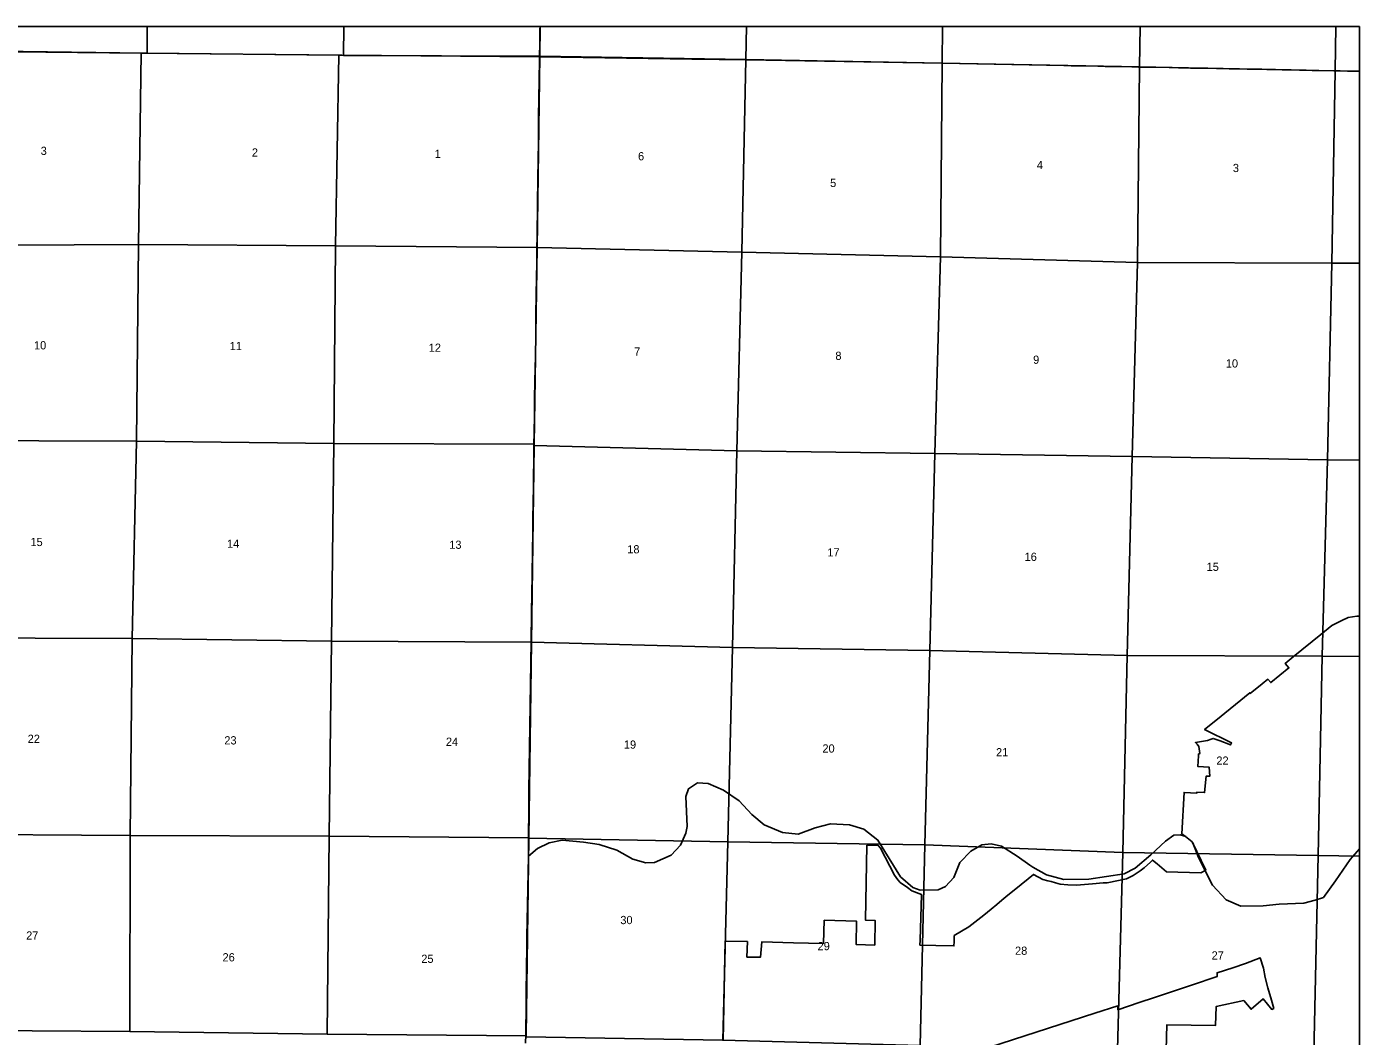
# Model space of a CAD drawing. Extents: x 2.1 to 73.9, y 4 to 26.
# Drawn here: x 5.501 to 8.9, y 18.326 to 20.9 of the extents above; entities that cross this region are included whole.
import ezdxf

# ---------------------------------------------------------------- set-up
doc = ezdxf.new("R2010")
doc.units = 0
doc.layers.add('GM_X_Corporation', color=7, linetype='Continuous')
doc.layers.add('GM_X_Section_Text', color=7, linetype='Continuous')

msp = doc.modelspace()

# ---------------------------------------------------------------- linework, layer by layer
at = {"layer": 'GM_X_Corporation'}
for points in [[(8.9, 16.252), (8.9, 20.9), (2.1, 20.9)], [(5.3069, 20.8392), (5.8011, 20.8321), (6.305, 20.8275), (6.8094, 20.823), (6.8095, 20.8317), (6.8099, 20.8494), (6.8102, 20.8702), (6.8105, 20.8929), (6.8106, 20.9), (3.83, 20.9)], [(5.3069, 20.8392), (5.8011, 20.8321), (6.305, 20.8275), (6.8094, 20.823), (6.8093, 20.8137), (6.8084, 20.7655), (6.8076, 20.7162), (6.8074, 20.7067), (6.807, 20.68), (6.8066, 20.6467), (6.8065, 20.6166), (6.8057, 20.5491), (6.8053, 20.5236), (6.805, 20.4932), (6.8046, 20.4677), (6.8041, 20.4304), (6.8039, 20.4152), (6.8036, 20.3984), (6.8033, 20.3794), (6.8031, 20.3617), (6.8029, 20.3396), (6.8028, 20.3372), (6.8024, 20.3039), (6.8018, 20.2548), (6.8012, 20.2218), (6.8002, 20.1606), (6.8001, 20.1373), (6.7997, 20.1115), (6.7987, 20.0621), (6.798, 20.0257), (6.7975, 19.998), (6.7967, 19.9496), (6.7963, 19.9116), (6.7954, 19.8632), (6.7952, 19.8376), (6.7952, 19.8349), (6.7952, 19.8331), (6.7951, 19.8292), (6.7949, 19.8172), (6.7947, 19.8029), (6.7945, 19.7873), (6.7941, 19.7597), (6.7938, 19.7351), (6.793, 19.6789), (6.7927, 19.6531), (6.792, 19.6002), (6.7915, 19.5726), (6.7911, 19.5489), (6.7907, 19.5169), (6.7904, 19.4936), (6.7898, 19.4607), (6.7895, 19.4433), (6.7892, 19.4187), (6.789, 19.3942), (6.7886, 19.3761), (6.7884, 19.364), (6.7882, 19.3457), (6.788, 19.3325), (6.7821, 18.9535), (6.7814, 18.7855), (6.7772, 18.5799), (6.7771, 18.5689), (6.7769, 18.5571), (6.7768, 18.5515), (6.7767, 18.5459), (6.7767, 18.5378), (6.7766, 18.5301), (6.7764, 18.5226), (6.7764, 18.5061), (6.7761, 18.4791), (6.7757, 18.4554), (6.7756, 18.4334), (6.7754, 18.4163), (6.775, 18.3877), (6.7746, 18.3516), (6.7743, 18.3295), (6.774, 18.3087)], [(8.9, 18.07), (8.9, 19.3973), (8.8932, 19.3969), (8.8713, 19.3935), (8.8557, 19.3857), (8.8302, 19.3731), (8.8022, 19.3504), (8.7314, 19.2931), (8.711, 19.2767), (8.7203, 19.2653), (8.6739, 19.2277), (8.6669, 19.2364), (8.6521, 19.2245), (8.622, 19.2001), (8.6205, 19.2019), (8.534, 19.1313), (8.5053, 19.1078), (8.574, 19.0738), (8.5717, 19.0689), (8.5448, 19.0796), (8.5272, 19.0856), (8.5222, 19.0836), (8.5128, 19.0799), (8.5073, 19.0791), (8.482, 19.0749), (8.4857, 19.0715), (8.4862, 19.071), (8.4909, 19.065), (8.4931, 19.0467), (8.4898, 19.0456), (8.4895, 19.0407), (8.4882, 19.0137), (8.5167, 19.0124), (8.5187, 18.989), (8.5094, 18.9894), (8.5052, 18.9475), (8.4859, 18.9485), (8.4857, 18.9463), (8.4531, 18.948), (8.4477, 18.8422), (8.4568, 18.835), (8.4736, 18.8216), (8.5087, 18.7497), (8.4961, 18.7428), (8.4084, 18.7451), (8.3841, 18.7655), (8.3723, 18.7754), (8.3697, 18.7728), (8.3673, 18.7704), (8.3515, 18.7556), (8.3407, 18.7478), (8.323, 18.7359), (8.3064, 18.7273), (8.286, 18.7235), (8.2571, 18.7175), (8.2467, 18.717), (8.2199, 18.7148), (8.179, 18.711), (8.1568, 18.7124), (8.1371, 18.714), (8.1254, 18.7169), (8.1142, 18.7203), (8.1054, 18.7227), (8.0929, 18.7257), (8.0687, 18.7386), (8.0236, 18.7021), (8.0039, 18.686), (7.9886, 18.6734), (7.9755, 18.6624), (7.9614, 18.6505), (7.9421, 18.6345), (7.9038, 18.605), (7.8668, 18.5829), (7.8664, 18.5671), (7.8662, 18.5566), (7.8203, 18.5577), (7.7795, 18.5587), (7.7799, 18.5712), (7.7835, 18.6877), (7.7591, 18.6965), (7.7475, 18.705), (7.7293, 18.7184), (7.7227, 18.7252), (7.7142, 18.7365), (7.6787, 18.8053), (7.6732, 18.8122), (7.6441, 18.8129), (7.641, 18.622), (7.6651, 18.6214), (7.6641, 18.5587), (7.6171, 18.5599), (7.618, 18.6193), (7.5353, 18.6221), (7.5334, 18.5625), (7.457, 18.5643), (7.3762, 18.5665), (7.3726, 18.5274), (7.3383, 18.5282), (7.3394, 18.5675), (7.2826, 18.5689), (7.2817, 18.5291), (7.2776, 18.3155)], [(8.9, 16.252), (8.9, 18.8042), (8.8768, 18.7767), (8.8389, 18.7221), (8.8085, 18.6801), (8.7876, 18.6727), (8.7585, 18.6657), (8.6953, 18.6628), (8.6544, 18.6587), (8.5975, 18.6581), (8.5607, 18.6741), (8.5256, 18.7115), (8.4899, 18.7822), (8.4755, 18.819), (8.4577, 18.835), (8.4428, 18.8396), (8.4272, 18.839), (8.406, 18.8235), (8.3681, 18.789), (8.3287, 18.7549), (8.3, 18.7405), (8.2103, 18.7266), (8.1465, 18.726), (8.1022, 18.738), (8.0672, 18.7574), (8.06, 18.7624), (8.0274, 18.7851), (7.9872, 18.8104), (7.9607, 18.8167), (7.9372, 18.8144), (7.909, 18.7982), (7.8814, 18.7695), (7.866, 18.7309), (7.8447, 18.7079), (7.8257, 18.6993), (7.78, 18.6988), (7.7611, 18.7057), (7.73, 18.7327), (7.6725, 18.8264), (7.6362, 18.8545), (7.5994, 18.8654), (7.5511, 18.8677), (7.512, 18.8573), (7.4689, 18.8412), (7.4293, 18.8452), (7.3821, 18.8653), (7.3505, 18.8917), (7.3183, 18.9262), (7.2786, 18.9537), (7.2396, 18.9704), (7.2126, 18.9721), (7.189, 18.9571), (7.1827, 18.937), (7.1856, 18.8605), (7.1828, 18.8439), (7.169, 18.8134), (7.1449, 18.7875), (7.1029, 18.7691), (7.0805, 18.7679), (7.0477, 18.7777), (7.0063, 18.8006), (6.9615, 18.815), (6.9218, 18.8207), (6.8672, 18.8258), (6.8339, 18.8189), (6.804, 18.8051), (6.7814, 18.7855), (6.7772, 18.5799), (6.7771, 18.5689), (6.7769, 18.5571), (6.7768, 18.5515), (6.7767, 18.5459), (6.7767, 18.5378), (6.7766, 18.5301), (6.7764, 18.5226), (6.7764, 18.5061), (6.7761, 18.4791), (6.7757, 18.4554), (6.7756, 18.4334), (6.7754, 18.4163), (6.775, 18.3877), (6.7746, 18.3516), (6.7743, 18.3295), (6.774, 18.3087)], [(7.2696, 18.0761), (8.2255, 18.3848), (8.2843, 18.404), (8.2839, 18.3939), (8.3383, 18.412), (8.378, 18.4251), (8.4184, 18.4385), (8.4716, 18.4565), (8.537, 18.4781), (8.5372, 18.4879), (8.5772, 18.5008), (8.6099, 18.5119), (8.6473, 18.5258), (8.6557, 18.4996), (8.6597, 18.4758), (8.6668, 18.4497), (8.6757, 18.4184), (8.6818, 18.3967), (8.6768, 18.3946), (8.6544, 18.4216), (8.6238, 18.3948), (8.6054, 18.417), (8.5351, 18.4023), (8.5333, 18.3536), (8.4089, 18.3551), (8.4075, 18.2917)]]:
    msp.add_lwpolyline(points, dxfattribs=at)
for points in [[(5.8091, 20.9), (5.3072, 20.9), (5.3061, 20.8372), (5.7931, 20.8325), (5.8088, 20.8322)], [(6.3105, 20.9), (5.8091, 20.9), (5.8088, 20.8322), (6.2978, 20.827), (6.3097, 20.8269)], [(6.8111, 20.9), (6.3105, 20.9), (6.3097, 20.8269), (6.8102, 20.8247)], [(8.9, 20.7865), (8.9, 20.9), (6.8106, 20.9), (6.8105, 20.8929), (6.8102, 20.8702), (6.8099, 20.8494), (6.8095, 20.8317), (6.8094, 20.823), (7.1974, 20.8175), (7.336, 20.8154), (7.8363, 20.8067), (8.146, 20.8008), (8.1461, 20.8008), (8.1485, 20.8008), (8.151, 20.8008), (8.1569, 20.8007), (8.1653, 20.8004), (8.2333, 20.7992), (8.2517, 20.7988), (8.2691, 20.7985), (8.3197, 20.7974), (8.3368, 20.7969), (8.3376, 20.7969), (8.3552, 20.7966), (8.3726, 20.7964), (8.4148, 20.7955), (8.4391, 20.7951), (8.4479, 20.795), (8.4574, 20.7949), (8.4698, 20.7946), (8.4813, 20.7944), (8.5006, 20.794), (8.514, 20.7938), (8.5355, 20.7935), (8.5531, 20.7932), (8.5677, 20.7929), (8.5848, 20.7925), (8.5947, 20.7923), (8.614, 20.792), (8.6242, 20.7917), (8.6373, 20.7915), (8.6516, 20.7913), (8.6637, 20.791), (8.6861, 20.7904), (8.7028, 20.7901), (8.7262, 20.7896), (8.7474, 20.7891), (8.7647, 20.7887), (8.7793, 20.7884), (8.7967, 20.7882), (8.835, 20.7876), (8.8384, 20.7876), (8.851, 20.7873), (8.8772, 20.7869), (8.8865, 20.7867)], [(7.3371, 20.9), (6.8111, 20.9), (6.8102, 20.8247), (7.3357, 20.816)], [(7.8371, 20.9), (7.3371, 20.9), (7.3357, 20.816), (7.8359, 20.8068)], [(8.3407, 20.9), (7.8371, 20.9), (7.8359, 20.8068), (8.339, 20.7975)], [(8.84, 20.9), (8.3407, 20.9), (8.339, 20.7975), (8.8383, 20.7873)], [(8.9, 20.7859), (8.9, 20.9), (8.84, 20.9), (8.8383, 20.7873)], [(5.3061, 20.8372), (5.7931, 20.8325), (5.7866, 20.3443), (5.2938, 20.3425)], [(5.8088, 20.8322), (6.2978, 20.827), (6.2894, 20.3413), (5.7866, 20.3443), (5.7931, 20.8325)], [(6.2978, 20.827), (6.3097, 20.8269), (6.8102, 20.8247), (6.8033, 20.337), (6.2894, 20.3413)], [(8.9, 18.8042), (8.9, 20.7865), (8.8865, 20.7867), (8.8772, 20.7869), (8.851, 20.7873), (8.8384, 20.7876), (8.835, 20.7876), (8.7967, 20.7882), (8.7793, 20.7884), (8.7647, 20.7887), (8.7474, 20.7891), (8.7262, 20.7896), (8.7028, 20.7901), (8.6861, 20.7904), (8.6637, 20.791), (8.6516, 20.7913), (8.6373, 20.7915), (8.6242, 20.7917), (8.614, 20.792), (8.5947, 20.7923), (8.5848, 20.7925), (8.5677, 20.7929), (8.5531, 20.7932), (8.5355, 20.7935), (8.514, 20.7938), (8.5006, 20.794), (8.4813, 20.7944), (8.4698, 20.7946), (8.4574, 20.7949), (8.4479, 20.795), (8.4391, 20.7951), (8.4148, 20.7955), (8.3726, 20.7964), (8.3552, 20.7966), (8.3376, 20.7969), (8.3368, 20.7969), (8.3197, 20.7974), (8.2691, 20.7985), (8.2517, 20.7988), (8.2333, 20.7992), (8.1653, 20.8004), (8.1569, 20.8007), (8.151, 20.8008), (8.1485, 20.8008), (8.1461, 20.8008), (8.146, 20.8008), (7.8363, 20.8067), (7.336, 20.8154), (7.1974, 20.8175), (6.8094, 20.823), (6.8093, 20.8137), (6.8084, 20.7655), (6.8076, 20.7162), (6.8074, 20.7067), (6.807, 20.68), (6.8066, 20.6467), (6.8065, 20.6166), (6.8057, 20.5491), (6.8053, 20.5236), (6.805, 20.4932), (6.8046, 20.4677), (6.8041, 20.4304), (6.8039, 20.4152), (6.8036, 20.3984), (6.8033, 20.3794), (6.8031, 20.3617), (6.8029, 20.3396), (6.8028, 20.3372), (6.8024, 20.3039), (6.8018, 20.2548), (6.8012, 20.2218), (6.8002, 20.1606), (6.8001, 20.1373), (6.7997, 20.1115), (6.7987, 20.0621), (6.798, 20.0257), (6.7975, 19.998), (6.7967, 19.9496), (6.7963, 19.9116), (6.7954, 19.8632), (6.7952, 19.8376), (6.7952, 19.8349), (6.7952, 19.8331), (6.7951, 19.8292), (6.7949, 19.8172), (6.7947, 19.8029), (6.7945, 19.7873), (6.7941, 19.7597), (6.7938, 19.7351), (6.793, 19.6789), (6.7927, 19.6531), (6.792, 19.6002), (6.7915, 19.5726), (6.7911, 19.5489), (6.7907, 19.5169), (6.7904, 19.4936), (6.7898, 19.4607), (6.7895, 19.4433), (6.7892, 19.4187), (6.789, 19.3942), (6.7886, 19.3761), (6.7884, 19.364), (6.7882, 19.3457), (6.788, 19.3325), (6.7821, 18.9535), (6.7814, 18.7855), (6.804, 18.8051), (6.8339, 18.8189), (6.8672, 18.8258), (6.9218, 18.8207), (6.9615, 18.815), (7.0063, 18.8006), (7.0477, 18.7777), (7.0805, 18.7679), (7.1029, 18.7691), (7.1449, 18.7875), (7.169, 18.8134), (7.1828, 18.8439), (7.1856, 18.8605), (7.1827, 18.937), (7.189, 18.9571), (7.2126, 18.9721), (7.2396, 18.9704), (7.2786, 18.9537), (7.3183, 18.9262), (7.3505, 18.8917), (7.3821, 18.8653), (7.4293, 18.8452), (7.4689, 18.8412), (7.512, 18.8573), (7.5511, 18.8677), (7.5994, 18.8654), (7.6362, 18.8545), (7.6725, 18.8264), (7.73, 18.7327), (7.7611, 18.7057), (7.78, 18.6988), (7.8257, 18.6993), (7.8447, 18.7079), (7.866, 18.7309), (7.8814, 18.7695), (7.909, 18.7982), (7.9372, 18.8144), (7.9607, 18.8167), (7.9872, 18.8104), (8.0274, 18.7851), (8.06, 18.7624), (8.0672, 18.7574), (8.1022, 18.738), (8.1465, 18.726), (8.2103, 18.7266), (8.3, 18.7405), (8.3287, 18.7549), (8.3681, 18.789), (8.406, 18.8235), (8.4272, 18.839), (8.4428, 18.8396), (8.4577, 18.835), (8.4755, 18.819), (8.4899, 18.7822), (8.5256, 18.7115), (8.5607, 18.6741), (8.5975, 18.6581), (8.6544, 18.6587), (8.6953, 18.6628), (8.7585, 18.6657), (8.7876, 18.6727), (8.8085, 18.6801), (8.8389, 18.7221), (8.8768, 18.7767)], [(7.3357, 20.816), (7.3251, 20.3247), (6.8033, 20.337), (6.8102, 20.8247)], [(7.3357, 20.816), (7.8359, 20.8068), (7.8321, 20.3132), (7.3251, 20.3247)], [(7.8359, 20.8068), (8.339, 20.7975), (8.3342, 20.2984), (7.8321, 20.3132)], [(8.339, 20.7975), (8.8383, 20.7873), (8.83, 20.297), (8.3342, 20.2984)], [(8.9, 20.297), (8.9, 20.7859), (8.8383, 20.7873), (8.83, 20.297)], [(5.7866, 20.3443), (5.7817, 19.8433), (5.2826, 19.8447), (5.2938, 20.3425)], [(6.2894, 20.3413), (6.2851, 19.8374), (5.7817, 19.8433), (5.7866, 20.3443)], [(6.8033, 20.337), (6.7955, 19.836), (6.2851, 19.8374), (6.2894, 20.3413)], [(6.8033, 20.337), (7.3251, 20.3247), (7.3123, 19.8182), (6.7955, 19.8318), (6.7955, 19.836)], [(7.8321, 20.3132), (7.8172, 19.8115), (7.3123, 19.8182), (7.3251, 20.3247)], [(8.3342, 20.2984), (8.3207, 19.8045), (7.8172, 19.8115), (7.8321, 20.3132)], [(8.3342, 20.2984), (8.83, 20.297), (8.8191, 19.7953), (8.3207, 19.8045)], [(8.9, 19.7949), (8.9, 20.297), (8.83, 20.297), (8.8191, 19.7953)], [(5.2826, 19.8447), (5.7817, 19.8433), (5.7705, 19.3401), (5.2747, 19.3419)], [(6.2851, 19.8374), (6.2788, 19.3335), (5.7705, 19.3401), (5.7817, 19.8433)], [(6.7955, 19.836), (6.7955, 19.8318), (6.7891, 19.3309), (6.2788, 19.3335), (6.2851, 19.8374)], [(7.3123, 19.8182), (7.3014, 19.3172), (6.7891, 19.3309), (6.7955, 19.8318)], [(7.3123, 19.8182), (7.8172, 19.8115), (7.8051, 19.3094), (7.3014, 19.3172)], [(7.8172, 19.8115), (8.3207, 19.8045), (8.3081, 19.2969), (7.8051, 19.3094)], [(8.3207, 19.8045), (8.8191, 19.7953), (8.8056, 19.2949), (8.3081, 19.2969)], [(8.9, 19.2942), (8.9, 19.7949), (8.8191, 19.7953), (8.8056, 19.2949)], [(5.7705, 19.3401), (5.7658, 18.8383), (5.2691, 18.8413), (5.2747, 19.3419)], [(6.2788, 19.3335), (6.2725, 18.8362), (5.7658, 18.8383), (5.7705, 19.3401)], [(6.7891, 19.3309), (6.7823, 18.8324), (6.2725, 18.8362), (6.2788, 19.3335)], [(7.3014, 19.3172), (7.2892, 18.8219), (6.7823, 18.8309), (6.7823, 18.8324), (6.7891, 19.3309)], [(7.8051, 19.3094), (7.7918, 18.814), (7.2892, 18.8219), (7.3014, 19.3172)], [(7.8051, 19.3094), (8.3081, 19.2969), (8.2965, 18.795), (7.7918, 18.814)], [(8.3081, 19.2969), (8.8056, 19.2949), (8.7951, 18.7873), (8.2965, 18.795)], [(8.9, 18.7856), (8.9, 19.2942), (8.8056, 19.2949), (8.7951, 18.7873)], [(5.7658, 18.8383), (5.7647, 18.3379), (5.2653, 18.3413), (5.2691, 18.8413)], [(6.2725, 18.8362), (6.2679, 18.3311), (5.7647, 18.3379), (5.7658, 18.8383)], [(6.7823, 18.8324), (6.7823, 18.8309), (6.7751, 18.3272), (6.2679, 18.3311), (6.2725, 18.8362)], [(6.7823, 18.8309), (7.2892, 18.8219), (7.2766, 18.3158), (6.7752, 18.3247), (6.7751, 18.3272)], [(7.7918, 18.814), (7.78, 18.3027), (7.2766, 18.3158), (7.2892, 18.8219)], [(7.7918, 18.814), (8.2965, 18.795), (8.2831, 18.2921), (7.78, 18.3027)], [(8.2965, 18.795), (8.7951, 18.7873), (8.7839, 18.281), (8.2831, 18.2921)], [(8.9, 18.2791), (8.9, 18.7856), (8.7951, 18.7873), (8.7839, 18.281)]]:
    msp.add_lwpolyline(points, close=True, dxfattribs=at)

# ---------------------------------------------------------------- texts
at = {"layer": 'GM_X_Section_Text'}
for s, height, p in [('3', 0.0209, (5.5373, 20.573)), ('2', 0.0209, (6.0758, 20.5688)), ('1', 0.0209, (6.542, 20.5655)), ('6', 0.0209, (7.0606, 20.5593)), ('4', 0.0209, (8.0775, 20.5369)), ('3', 0.0209, (8.5775, 20.5293)), ('5', 0.0209, (7.5504, 20.4912)), ('10', 0.02093, (5.5202, 20.0772)), ('11', 0.02093, (6.0193, 20.0755)), ('12', 0.02093, (6.5268, 20.0711)), ('7', 0.0209, (7.0508, 20.0616)), ('8', 0.0209, (7.5639, 20.0505)), ('9', 0.0209, (8.0681, 20.0405)), ('10', 0.02093, (8.5595, 20.0309)), ('15', 0.02093, (5.5112, 19.5758)), ('14', 0.02093, (6.0125, 19.5715)), ('13', 0.02093, (6.5793, 19.5688)), ('18', 0.02093, (7.0331, 19.5572)), ('17', 0.02093, (7.5433, 19.5493)), ('16', 0.02093, (8.0464, 19.538)), ('15', 0.02093, (8.5106, 19.5126)), ('22', 0.02093, (5.5041, 19.074)), ('23', 0.02093, (6.0056, 19.0701)), ('24', 0.02093, (6.5706, 19.0665)), ('19', 0.02093, (7.0245, 19.0593)), ('20', 0.02093, (7.5308, 19.0493)), ('21', 0.02093, (7.9735, 19.0398)), ('22', 0.02093, (8.5354, 19.0184)), ('30', 0.02093, (7.0154, 18.612)), ('27', 0.02093, (5.5002, 18.5726)), ('29', 0.02093, (7.5185, 18.5455)), ('26', 0.02093, (6.001, 18.517)), ('25', 0.02093, (6.5079, 18.5132)), ('28', 0.02093, (8.022, 18.5338)), ('27', 0.02093, (8.5233, 18.5218))]:
    msp.add_text(s, height=height, rotation=0, dxfattribs=at).set_placement(p)

doc.saveas('drawing.dxf')
